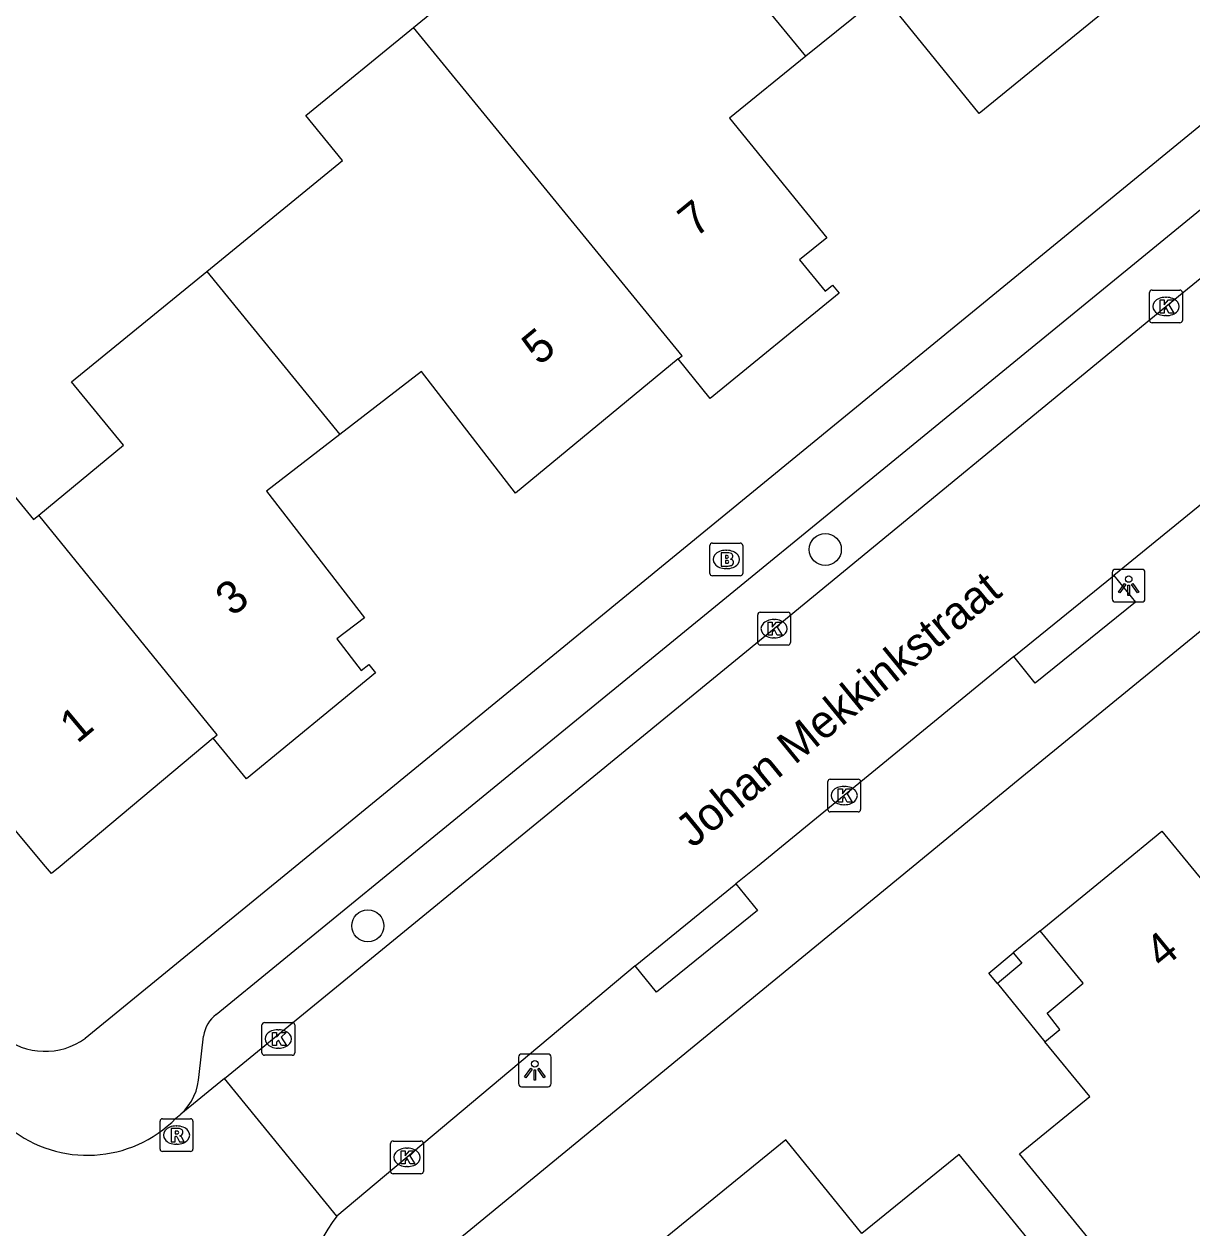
# Model space of a CAD drawing. Extents: x 163268 to 164360, y 381529 to 382285.
# Drawn here: x 164019.02 to 164054.65, y 381988.97 to 382025.7 of the extents above; entities that cross this region are included whole.
import ezdxf

# ---------------------------------------------------------------- set-up
doc = ezdxf.new("R2010")
doc.units = 0
for name, color, linetype in [('IMGEO_Boom', 7, 'Continuous'), ('IMGEO_Brandkraan', 7, 'Continuous'), ('IMGEO_Kolk', 7, 'Continuous'), ('IMGEO_Lichtpunt', 7, 'Continuous'), ('IMGEO_Openbare_ruimte_label', 7, 'Continuous'), ('IMGEO_Pand', 7, 'Continuous'), ('IMGEO_Pand_nummerreeks', 7, 'Continuous'), ('IMGEO_Pand_overbouw', 7, 'Continuous'), ('IMGEO_Rijbaan_lokaal_open', 7, 'Continuous'), ('IMGEO_Rioolput', 7, 'Continuous'), ('IMGEO_Voetpad_open', 7, 'Continuous')]:
    doc.layers.add(name, color=color, linetype=linetype)

msp = doc.modelspace()

# ---------------------------------------------------------------- linework, layer by layer
at = {"layer": 'IMGEO_Boom'}
for centre in [(164043.466, 382009.669), (164029.512, 381998.185)]:
    msp.add_circle(centre, 0.489, dxfattribs=at)
at = {"layer": 'IMGEO_Brandkraan'}
for p, q in [((164039.945, 382008.94), (164039.945, 382009.792)), ((164040.02, 382009.866), (164040.872, 382009.866)), ((164040.946, 382009.792), (164040.946, 382008.94)), ((164040.433, 382009.646), (164040.458, 382009.646)), ((164040.456, 382009.086), (164040.431, 382009.086)), ((164040.872, 382008.866), (164040.02, 382008.866))]:
    msp.add_line(p, q, dxfattribs=at)
for points in [[(164039.945, 382008.94), (164039.945, 382009.792)], [(164040.02, 382009.866), (164040.872, 382009.866)], [(164040.946, 382009.792), (164040.946, 382008.94)], [(164040.293, 382009.566), (164040.293, 382009.166), (164040.506, 382009.166)], [(164040.524, 382009.566), (164040.293, 382009.566)], [(164040.472, 382009.485), (164040.418, 382009.485), (164040.418, 382009.409)], [(164040.418, 382009.409), (164040.471, 382009.409)], [(164040.48, 382009.333), (164040.418, 382009.333), (164040.418, 382009.252)], [(164040.418, 382009.252), (164040.48, 382009.252)], [(164040.872, 382008.866), (164040.02, 382008.866)]]:
    msp.add_lwpolyline(points, dxfattribs=at)
for centre, radius, start, end in [((164040.022, 382009.79), 0.0765, 91.552, 178.448), ((164040.022, 382009.79), 0.0765, 91.552, 178.448), ((164040.87, 382009.79), 0.0765, 1.552, 88.448), ((164040.87, 382009.79), 0.0765, 1.552, 88.448), ((164040.473, 382009.447), 0.0379, 267.8285, 90.9355), ((164040.528, 382009.421), 0.145, 59.4692, 91.5367), ((164040.553, 382009.468), 0.0922, 285.5137, 58.1501), ((164040.558, 382009.276), 0.105, 301.3115, 78.989), ((164040.481, 382009.292), 0.0404, 269.8759, 90.5077), ((164040.512, 382009.417), 0.251, 268.6676, 293.5347), ((164040.022, 382008.942), 0.0765, 181.552, 268.448), ((164040.022, 382008.942), 0.0765, 181.552, 268.448), ((164040.87, 382008.942), 0.0765, 271.552, 358.448), ((164040.87, 382008.942), 0.0765, 271.552, 358.448)]:
    msp.add_arc(centre, radius, start, end, dxfattribs=at)
for centre, major_axis, ratio, start_param, end_param in [((164040.432, 382009.366), (-0.387, 0.002), 0.722429, 4.712389, 7.853982), ((164040.457, 382009.366), (-0.39, 0.002), 0.717154, 1.570796, 4.712389)]:
    msp.add_ellipse(centre, major_axis=major_axis, ratio=ratio, start_param=start_param, end_param=end_param, dxfattribs=at)
at = {"layer": 'IMGEO_Kolk'}
for p, q in [((164053.358, 382016.66), (164053.358, 382017.512)), ((164053.433, 382017.586), (164054.285, 382017.586)), ((164054.359, 382017.512), (164054.359, 382016.66)), ((164053.846, 382017.366), (164053.871, 382017.366)), ((164053.869, 382016.806), (164053.844, 382016.806)), ((164054.285, 382016.586), (164053.433, 382016.586)), ((164041.404, 382006.829), (164041.404, 382007.681)), ((164041.479, 382007.755), (164042.331, 382007.755)), ((164041.892, 382007.535), (164041.917, 382007.535)), ((164042.405, 382007.681), (164042.405, 382006.829)), ((164041.915, 382006.975), (164041.89, 382006.975)), ((164042.331, 382006.755), (164041.479, 382006.755)), ((164043.542, 382001.737), (164043.542, 382002.589)), ((164043.617, 382002.663), (164044.469, 382002.663)), ((164044.03, 382002.443), (164044.055, 382002.443)), ((164044.543, 382002.589), (164044.543, 382001.737)), ((164044.469, 382001.663), (164043.617, 382001.663)), ((164044.053, 382001.883), (164044.028, 382001.883)), ((164026.279, 381994.31), (164026.279, 381995.162)), ((164026.354, 381995.236), (164027.206, 381995.236)), ((164027.28, 381995.162), (164027.28, 381994.31)), ((164026.767, 381995.016), (164026.792, 381995.016)), ((164026.79, 381994.456), (164026.765, 381994.456)), ((164027.206, 381994.236), (164026.354, 381994.236)), ((164030.204, 381990.695), (164030.204, 381991.547)), ((164030.279, 381991.621), (164031.131, 381991.621)), ((164030.692, 381991.401), (164030.717, 381991.401)), ((164031.205, 381991.547), (164031.205, 381990.695)), ((164030.715, 381990.841), (164030.69, 381990.841)), ((164031.131, 381990.621), (164030.279, 381990.621))]:
    msp.add_line(p, q, dxfattribs=at)
for points in [[(164053.358, 382016.66), (164053.358, 382017.512)], [(164053.433, 382017.586), (164054.285, 382017.586)], [(164054.359, 382017.512), (164054.359, 382016.66)], [(164053.679, 382017.286), (164053.802, 382017.286), (164053.802, 382017.135), (164053.932, 382017.286), (164054.096, 382017.286), (164053.95, 382017.135), (164054.103, 382016.886), (164053.951, 382016.886), (164053.866, 382017.05), (164053.802, 382016.983), (164053.802, 382016.886), (164053.679, 382016.886), (164053.679, 382017.286)], [(164054.285, 382016.586), (164053.433, 382016.586)], [(164041.404, 382006.829), (164041.404, 382007.681)], [(164041.479, 382007.755), (164042.331, 382007.755)], [(164042.405, 382007.681), (164042.405, 382006.829)], [(164041.725, 382007.455), (164041.848, 382007.455), (164041.848, 382007.304), (164041.978, 382007.455), (164042.142, 382007.455), (164041.996, 382007.304), (164042.149, 382007.055), (164041.997, 382007.055), (164041.912, 382007.219), (164041.848, 382007.152), (164041.848, 382007.055), (164041.725, 382007.055), (164041.725, 382007.455)], [(164042.331, 382006.755), (164041.479, 382006.755)], [(164043.542, 382001.737), (164043.542, 382002.589)], [(164043.617, 382002.663), (164044.469, 382002.663)], [(164044.543, 382002.589), (164044.543, 382001.737)], [(164043.863, 382002.363), (164043.986, 382002.363), (164043.986, 382002.212), (164044.116, 382002.363), (164044.28, 382002.363), (164044.134, 382002.212), (164044.287, 382001.963), (164044.135, 382001.963), (164044.05, 382002.127), (164043.986, 382002.06), (164043.986, 382001.963), (164043.863, 382001.963), (164043.863, 382002.363)], [(164044.469, 382001.663), (164043.617, 382001.663)], [(164026.279, 381994.31), (164026.279, 381995.162)], [(164026.354, 381995.236), (164027.206, 381995.236)], [(164027.28, 381995.162), (164027.28, 381994.31)], [(164026.6, 381994.936), (164026.723, 381994.936), (164026.723, 381994.785), (164026.853, 381994.936), (164027.017, 381994.936), (164026.871, 381994.785), (164027.024, 381994.536), (164026.872, 381994.536), (164026.787, 381994.7), (164026.723, 381994.633), (164026.723, 381994.536), (164026.6, 381994.536), (164026.6, 381994.936)], [(164027.206, 381994.236), (164026.354, 381994.236)], [(164030.204, 381990.695), (164030.204, 381991.547)], [(164030.279, 381991.621), (164031.131, 381991.621)], [(164031.205, 381991.547), (164031.205, 381990.695)], [(164030.525, 381991.321), (164030.648, 381991.321), (164030.648, 381991.17), (164030.778, 381991.321), (164030.942, 381991.321), (164030.796, 381991.17), (164030.949, 381990.921), (164030.797, 381990.921), (164030.712, 381991.085), (164030.648, 381991.018), (164030.648, 381990.921), (164030.525, 381990.921), (164030.525, 381991.321)], [(164031.131, 381990.621), (164030.279, 381990.621)]]:
    msp.add_lwpolyline(points, dxfattribs=at)
for centre, start, end in [((164053.435, 382017.51), 91.552, 178.448), ((164053.435, 382017.51), 91.552, 178.448), ((164054.283, 382017.51), 1.552, 88.448), ((164054.283, 382017.51), 1.552, 88.448), ((164053.435, 382016.662), 181.552, 268.448), ((164053.435, 382016.662), 181.552, 268.448), ((164054.283, 382016.662), 271.552, 358.448), ((164054.283, 382016.662), 271.552, 358.448), ((164041.481, 382007.679), 91.552, 178.448), ((164041.481, 382007.679), 91.552, 178.448), ((164042.329, 382007.679), 1.552, 88.448), ((164042.329, 382007.679), 1.552, 88.448), ((164041.481, 382006.831), 181.552, 268.448), ((164041.481, 382006.831), 181.552, 268.448), ((164042.329, 382006.831), 271.552, 358.448), ((164042.329, 382006.831), 271.552, 358.448), ((164043.619, 382002.587), 91.552, 178.448), ((164043.619, 382002.587), 91.552, 178.448), ((164044.467, 382002.587), 1.552, 88.448), ((164044.467, 382002.587), 1.552, 88.448), ((164043.619, 382001.739), 181.552, 268.448), ((164043.619, 382001.739), 181.552, 268.448), ((164044.467, 382001.739), 271.552, 358.448), ((164044.467, 382001.739), 271.552, 358.448), ((164026.356, 381995.16), 91.552, 178.448), ((164026.356, 381995.16), 91.552, 178.448), ((164027.204, 381995.16), 1.552, 88.448), ((164027.204, 381995.16), 1.552, 88.448), ((164026.356, 381994.312), 181.552, 268.448), ((164026.356, 381994.312), 181.552, 268.448), ((164027.204, 381994.312), 271.552, 358.448), ((164027.204, 381994.312), 271.552, 358.448), ((164030.281, 381991.545), 91.552, 178.448), ((164030.281, 381991.545), 91.552, 178.448), ((164031.129, 381991.545), 1.552, 88.448), ((164031.129, 381991.545), 1.552, 88.448), ((164030.281, 381990.697), 181.552, 268.448), ((164030.281, 381990.697), 181.552, 268.448), ((164031.129, 381990.697), 271.552, 358.448), ((164031.129, 381990.697), 271.552, 358.448)]:
    msp.add_arc(centre, 0.0765, start, end, dxfattribs=at)
for centre, major_axis, ratio, start_param, end_param in [((164053.845, 382017.086), (-0.387, 0.002), 0.722429, 4.712389, 7.853982), ((164053.87, 382017.086), (-0.39, 0.002), 0.717154, 1.570796, 4.712389), ((164041.891, 382007.255), (-0.387, 0.002), 0.722429, 4.712389, 7.853982), ((164041.916, 382007.255), (-0.39, 0.002), 0.717154, 1.570796, 4.712389), ((164044.029, 382002.163), (-0.387, 0.002), 0.722429, 4.712389, 7.853982), ((164044.054, 382002.163), (-0.39, 0.002), 0.717154, 1.570796, 4.712389), ((164026.766, 381994.736), (-0.387, 0.002), 0.722429, 4.712389, 7.853982), ((164026.791, 381994.736), (-0.39, 0.002), 0.717154, 1.570796, 4.712389), ((164030.691, 381991.121), (-0.387, 0.002), 0.722429, 4.712389, 7.853982), ((164030.716, 381991.121), (-0.39, 0.002), 0.717154, 1.570796, 4.712389)]:
    msp.add_ellipse(centre, major_axis=major_axis, ratio=ratio, start_param=start_param, end_param=end_param, dxfattribs=at)
at = {"layer": 'IMGEO_Lichtpunt'}
for p, q in [((164053.124, 382009.065), (164052.316, 382009.065)), ((164053.124, 382009.065), (164052.316, 382009.065)), ((164052.222, 382008.97), (164052.222, 382008.163)), ((164052.222, 382008.97), (164052.222, 382008.163)), ((164053.218, 382008.163), (164053.218, 382008.97)), ((164053.218, 382008.163), (164053.218, 382008.97)), ((164052.316, 382008.069), (164053.124, 382008.069)), ((164052.316, 382008.069), (164053.124, 382008.069)), ((164034.106, 381994.179), (164034.106, 381993.372)), ((164034.106, 381994.179), (164034.106, 381993.372)), ((164035.008, 381994.274), (164034.2, 381994.274)), ((164035.008, 381994.274), (164034.2, 381994.274)), ((164035.102, 381993.372), (164035.102, 381994.179)), ((164035.102, 381993.372), (164035.102, 381994.179)), ((164034.2, 381993.278), (164035.008, 381993.278)), ((164034.2, 381993.278), (164035.008, 381993.278))]:
    msp.add_line(p, q, dxfattribs=at)
for points in [[(164052.596, 382008.634), (164052.635, 382008.606), (164052.447, 382008.344), (164052.409, 382008.371), (164052.596, 382008.634)], [(164052.808, 382008.606), (164052.846, 382008.633), (164053.033, 382008.371), (164052.994, 382008.343), (164052.808, 382008.606)], [(164052.698, 382008.586), (164052.745, 382008.586), (164052.745, 382008.264), (164052.698, 382008.264), (164052.698, 382008.586)], [(164034.48, 381993.843), (164034.519, 381993.815), (164034.331, 381993.553), (164034.293, 381993.58), (164034.48, 381993.843)], [(164034.582, 381993.795), (164034.629, 381993.795), (164034.629, 381993.473), (164034.582, 381993.473), (164034.582, 381993.795)], [(164034.692, 381993.815), (164034.73, 381993.842), (164034.917, 381993.58), (164034.878, 381993.552), (164034.692, 381993.815)]]:
    msp.add_lwpolyline(points, dxfattribs=at)
for centre in [(164052.721, 382008.768), (164034.605, 381993.977)]:
    msp.add_circle(centre, 0.0994, dxfattribs=at)
for centre, start, end in [((164052.316, 382008.97), 90, 180), ((164052.316, 382008.97), 90, 180), ((164053.124, 382008.97), 0, 90), ((164053.124, 382008.97), 0, 90), ((164052.316, 382008.163), 180, 270), ((164052.316, 382008.163), 180, 270), ((164053.124, 382008.163), 270, 0), ((164053.124, 382008.163), 270, 360), ((164034.2, 381994.179), 90, 180), ((164034.2, 381994.179), 90, 180), ((164035.008, 381994.179), 0, 90), ((164035.008, 381994.179), 0, 90), ((164034.2, 381993.372), 180, 270), ((164034.2, 381993.372), 180, 270), ((164035.008, 381993.372), 270, 0), ((164035.008, 381993.372), 270, 360)]:
    msp.add_arc(centre, 0.0946, start, end, dxfattribs=at)
at = {"layer": 'IMGEO_Pand'}
for points in [[(164030.903, 382025.602), (164033.505, 382027.733), (164034.629, 382026.36), (164038.757, 382029.736)], [(164042.876, 382024.721), (164038.757, 382029.736)], [(164053.149, 382027.058), (164048.163, 382022.971), (164045.206, 382026.613), (164042.876, 382024.721)], [(164024.603, 382018.158), (164028.738, 382021.54), (164027.616, 382022.911), (164030.903, 382025.602)], [(164038.979, 382015.485), (164039.095, 382015.58), (164033.605, 382022.296), (164030.903, 382025.602)], [(164042.876, 382024.721), (164040.548, 382022.83), (164043.512, 382019.182), (164042.682, 382018.508), (164043.458, 382017.553), (164043.684, 382017.736), (164043.886, 382017.488), (164039.954, 382014.273), (164038.979, 382015.485)], [(164019.469, 382010.719), (164022.055, 382012.849), (164020.475, 382014.782), (164024.603, 382018.158)], [(164024.603, 382018.158), (164028.661, 382013.175)], [(164038.979, 382015.485), (164034.01, 382011.392), (164031.151, 382015.097), (164028.661, 382013.175)], [(164024.796, 382003.914), (164020.121, 382000), (164019.859, 381999.781), (164019.676, 382000), (164016.842, 382003.385), (164015.01, 382001.851), (164012.265, 382004.389), (164014.566, 382006.256), (164014.366, 382006.517), (164011.732, 382009.849), (164016.613, 382013.869), (164019.313, 382010.59), (164019.469, 382010.719)], [(164028.661, 382013.175), (164026.422, 382011.447), (164029.404, 382007.585), (164028.569, 382006.941), (164029.311, 382005.98), (164029.54, 382006.157), (164029.744, 382005.91), (164025.813, 382002.674), (164024.796, 382003.914)], [(164024.796, 382003.914), (164024.917, 382004.016), (164019.469, 382010.719)], [(164065.592, 381992.649), (164060.869, 381988.773), (164058.738, 381991.371), (164055.894, 381989.037), (164058.021, 381986.438), (164055.204, 381984.131), (164051.294, 381988.904), (164049.393, 381991.225), (164051.536, 381992.979), (164050.167, 381994.65), (164050.625, 381995.025), (164050.236, 381995.527), (164051.328, 381996.434), (164050.019, 381998.033), (164052.416, 382000), (164053.73, 382001.078), (164054.615, 382000), (164056.078, 381998.218), (164058.25, 382000), (164059.032, 382000.642), (164059.559, 382000), (164065.592, 381992.649)], [(164049.466, 381997.043), (164048.718, 381996.423), (164048.45, 381996.746), (164049.198, 381997.366), (164049.466, 381997.043)], [(164042.526, 381978.1), (164047.205, 381981.91), (164049.326, 381979.304), (164054.087, 381983.18), (164047.545, 381991.213), (164044.585, 381988.803), (164042.257, 381991.653), (164038.535, 381988.613), (164039.862, 381987.017), (164038.75, 381986.107), (164039.142, 381985.624), (164038.674, 381985.234), (164040.092, 381983.502), (164037.798, 381981.628), (164042.273, 381977.894)]]:
    msp.add_lwpolyline(points, dxfattribs=at)
at = {"layer": 'IMGEO_Pand_overbouw'}
msp.add_lwpolyline([(164049.198, 381997.366), (164049.466, 381997.043), (164048.718, 381996.423), (164050.167, 381994.65), (164050.625, 381995.025), (164050.236, 381995.527), (164051.328, 381996.434), (164050.019, 381998.033)], close=True, dxfattribs=at)
at = {"layer": 'IMGEO_Rijbaan_lokaal_open'}
for points in [[(164025.139, 381993.533), (164033.039, 382000), (164041.903, 382007.256), (164053.858, 382017.087), (164068.156, 382028.748), (164083.502, 382040.922)], [(164060.679, 382015.712), (164057.088, 382012.8), (164052.271, 382008.876)], [(164049.216, 382006.401), (164052.271, 382008.876)], [(164049.216, 382006.401), (164044.043, 382002.164), (164041.395, 382000), (164040.739, 381999.464)], [(164037.663, 381996.967), (164040.739, 381999.464)], [(164037.663, 381996.967), (164028.568, 381989.325)], [(164025.139, 381993.533), (164023.803, 381992.437)], [(164028.568, 381989.325), (164025.139, 381993.533)], [(164023.657, 381992.317), (164023.803, 381992.437)]]:
    msp.add_lwpolyline(points, dxfattribs=at)
for centre, radius, start, end in [((164020.953, 381994.982), 3.797, 231.2798, 315.4135), ((164032.608, 381986.204), 5.105, 142.3155, 225.8929)]:
    msp.add_arc(centre, radius, start, end, dxfattribs=at)
at = {"layer": 'IMGEO_Rioolput'}
for p, q in [((164023.173, 381991.375), (164023.173, 381992.227)), ((164023.248, 381992.301), (164024.1, 381992.301)), ((164024.174, 381992.227), (164024.174, 381991.375)), ((164023.661, 381992.081), (164023.686, 381992.081)), ((164023.684, 381991.521), (164023.659, 381991.521)), ((164024.1, 381991.301), (164023.248, 381991.301))]:
    msp.add_line(p, q, dxfattribs=at)
for points in [[(164023.173, 381991.375), (164023.173, 381992.227)], [(164023.248, 381992.301), (164024.1, 381992.301)], [(164024.174, 381992.227), (164024.174, 381991.375)], [(164023.762, 381991.999), (164023.51, 381992.001), (164023.51, 381991.601)], [(164023.51, 381991.601), (164023.634, 381991.601), (164023.634, 381991.763), (164023.645, 381991.763)], [(164023.688, 381991.92), (164023.634, 381991.92), (164023.634, 381991.839)], [(164023.634, 381991.839), (164023.686, 381991.839)], [(164023.692, 381991.734), (164023.763, 381991.601), (164023.903, 381991.601), (164023.838, 381991.727)], [(164024.1, 381991.301), (164023.248, 381991.301)]]:
    msp.add_lwpolyline(points, dxfattribs=at)
for centre, radius, start, end in [((164023.25, 381992.225), 0.0765, 91.552, 178.448), ((164023.25, 381992.225), 0.0765, 91.552, 178.448), ((164024.098, 381992.225), 0.0765, 1.552, 88.448), ((164024.098, 381992.225), 0.0765, 1.552, 88.448), ((164023.644, 381991.71), 0.0533, 26.0293, 88.6989), ((164023.67, 381992.028), 0.19, 274.7715, 282.9687), ((164023.694, 381991.824), 0.0964, 77.0061, 93.1865), ((164023.708, 381991.881), 0.0378, 276.6634, 79.6772), ((164023.761, 381991.889), 0.109, 350.3612, 89.416), ((164023.759, 381991.889), 0.112, 277.5842, 350.9817), ((164023.743, 381991.674), 0.108, 29.5134, 73.7905), ((164023.25, 381991.377), 0.0765, 181.552, 268.448), ((164023.25, 381991.377), 0.0765, 181.552, 268.448), ((164024.098, 381991.377), 0.0765, 271.552, 358.448), ((164024.098, 381991.377), 0.0765, 271.552, 358.448)]:
    msp.add_arc(centre, radius, start, end, dxfattribs=at)
for centre, major_axis, ratio, start_param, end_param in [((164023.66, 381991.801), (-0.387, 0.002), 0.722429, 4.712389, 7.853982), ((164023.685, 381991.801), (-0.39, 0.002), 0.717154, 1.570796, 4.712389)]:
    msp.add_ellipse(centre, major_axis=major_axis, ratio=ratio, start_param=start_param, end_param=end_param, dxfattribs=at)
at = {"layer": 'IMGEO_Voetpad_open'}
for points in [[(164020.892, 381994.757), (164027.291, 382000), (164060.644, 382027.33), (164080.687, 382043.672)], [(164099.547, 382043.655), (164089.481, 382035.445), (164071.56, 382020.781), (164049.348, 382002.627), (164046.147, 382000), (164037.766, 381993.123), (164030.326, 381987.006)], [(164024.883, 381995.485), (164030.402, 382000), (164080.033, 382040.602)], [(164052.271, 382008.876), (164052.926, 382008.068), (164049.871, 382005.593), (164049.216, 382006.401)], [(164040.739, 381999.464), (164041.394, 381998.657), (164038.318, 381996.16), (164037.663, 381996.967)], [(164024.362, 381993.652), (164024.494, 381994.825)]]:
    msp.add_lwpolyline(points, dxfattribs=at)
for centre, radius, start, end in [((164025.511, 381994.67), 1.028, 127.6172, 171.3531), ((164019.666, 381996.437), 2.08, 230.324, 306.1326), ((164022.638, 381993.709), 1.725, 312.4829, 358.1045)]:
    msp.add_arc(centre, radius, start, end, dxfattribs=at)

# ---------------------------------------------------------------- texts
at = {"layer": 'IMGEO_Openbare_ruimte_label'}
msp.add_text('Johan Mekkinkstraat', height=1, rotation=39.2773, dxfattribs=at).set_placement((164039.419, 382000.538))
at = {"layer": 'IMGEO_Pand_nummerreeks'}
for s, rotation, p in [('7', 39.1968, (164039.498, 382019.159)), ('5', 39.4748, (164034.738, 382015.257)), ('3', 38.4991, (164025.376, 382007.601)), ('1', 39.9409, (164020.646, 382003.728)), ('4', 39.37, (164053.743, 381996.846))]:
    msp.add_text(s, height=1, rotation=rotation, dxfattribs=at).set_placement(p)

doc.saveas('drawing.dxf')
